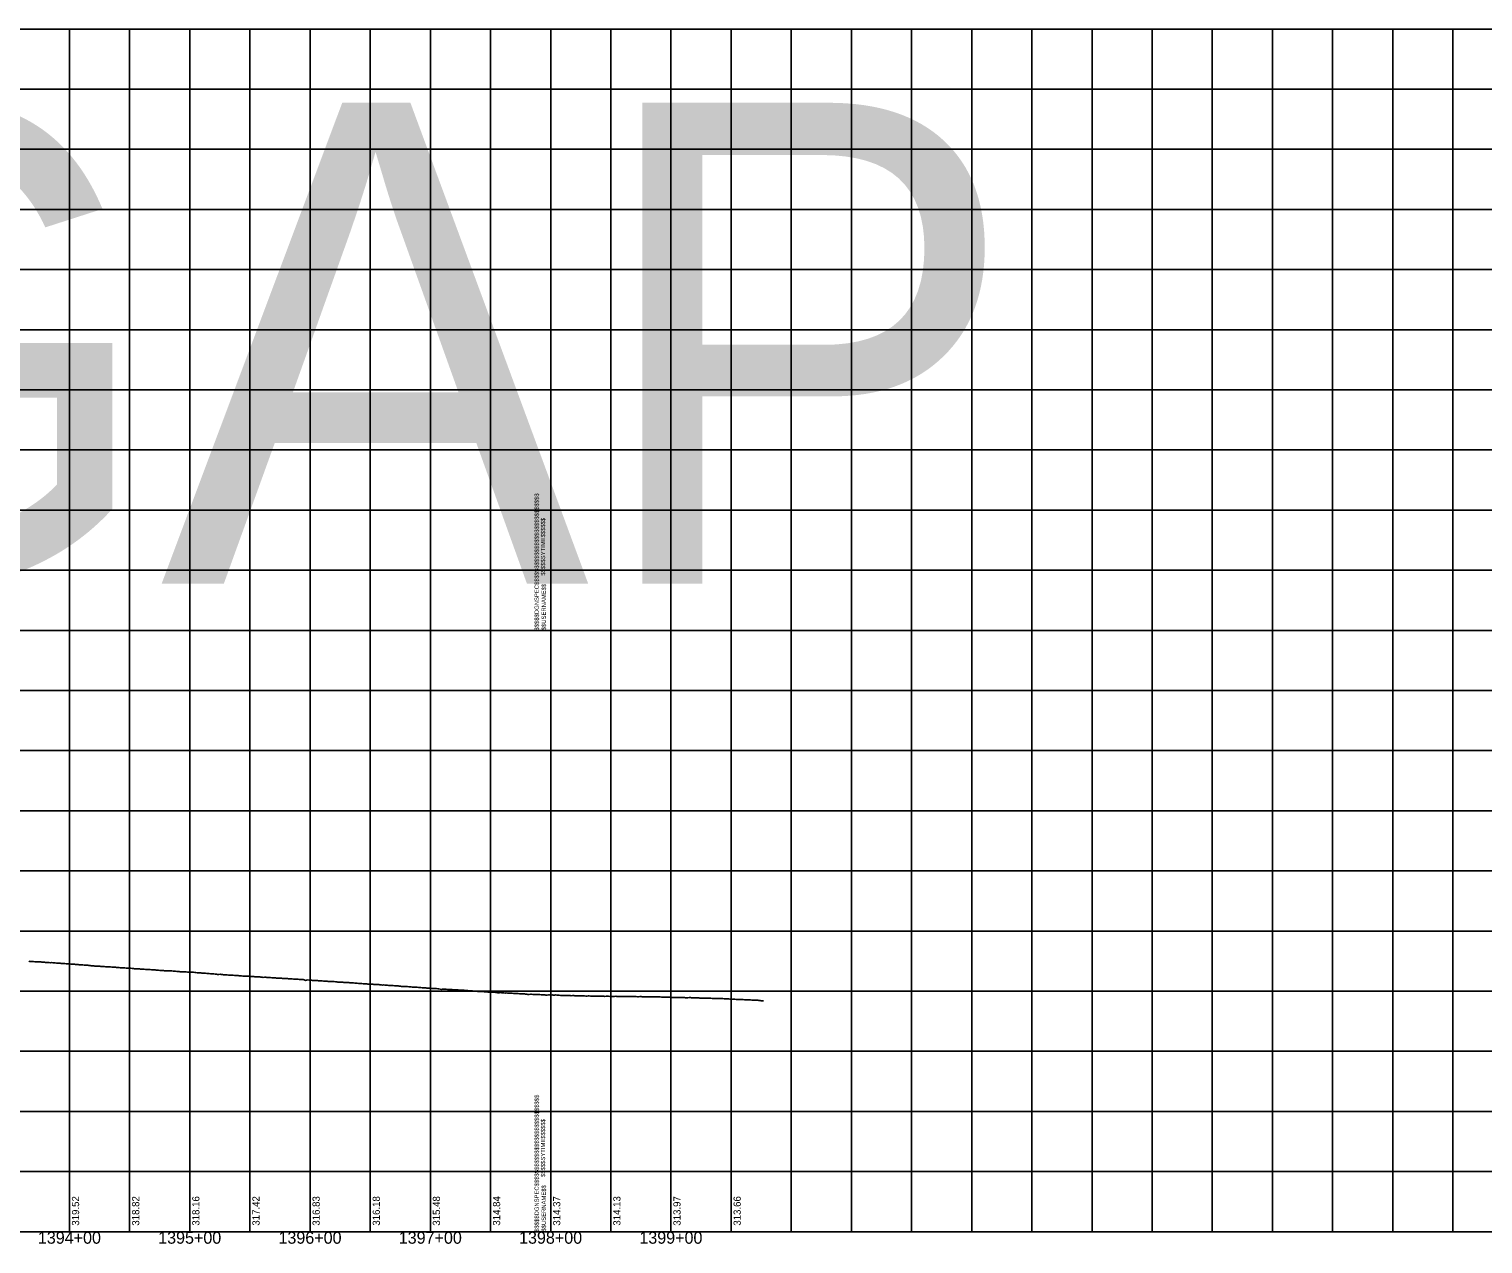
# Model space of a CAD drawing. Extents: x -90830 to 2015517, y -20856 to 836331.
# Drawn here: x 5990 to 7198, y 20053 to 21063 of the extents above; entities that cross this region are included whole.
import ezdxf

# ---------------------------------------------------------------- set-up
doc = ezdxf.new("R2010")
doc.units = 0
for name, color, linetype in [('Level 1', 7, 'Continuous'), ('RD_DDB_Profile_EX', 7, 'Continuous'), ('RD_DDB_StaTX', 7, 'Continuous'), ('RD_DDB_StripGrade', 7, 'Continuous'), ('RD_GPK_Profile_Cell', 7, 'Continuous')]:
    doc.layers.add(name, color=color, linetype=linetype)

msp = doc.modelspace()

# ---------------------------------------------------------------- linework, layer by layer
at = {"layer": 'Level 1'}
for p, q in [((4823.5, 21062.9), (6423.5, 21062.9)), ((6023.5, 21062.9), (6023.5, 20562.9)), ((6073.5, 21062.9), (6073.5, 20562.9)), ((6123.5, 21062.9), (6123.5, 20562.9)), ((6173.5, 21062.9), (6173.5, 20562.9)), ((6223.5, 21062.9), (6223.5, 20562.9)), ((6273.5, 21062.9), (6273.5, 20562.9)), ((6323.5, 21062.9), (6323.5, 20562.9)), ((6373.5, 21062.9), (6373.5, 20562.9)), ((6423.5, 21062.9), (6423.5, 20562.9)), ((6423.5, 21062.9), (6423.5, 20562.9)), ((6423.5, 21062.9), (8023.5, 21062.9)), ((6423.5, 21062.9), (6423.5, 20562.9)), ((6473.5, 21062.9), (6473.5, 20562.9)), ((6523.5, 21062.9), (6523.5, 20562.9)), ((6573.5, 21062.9), (6573.5, 20562.9)), ((6623.5, 21062.9), (6623.5, 20562.9)), ((6673.5, 21062.9), (6673.5, 20562.9)), ((6723.5, 21062.9), (6723.5, 20562.9)), ((6773.5, 21062.9), (6773.5, 20562.9)), ((6823.5, 21062.9), (6823.5, 20562.9)), ((6873.5, 21062.9), (6873.5, 20562.9)), ((6923.5, 21062.9), (6923.5, 20562.9)), ((6973.5, 21062.9), (6973.5, 20562.9)), ((7023.5, 21062.9), (7023.5, 20562.9)), ((7073.5, 21062.9), (7073.5, 20562.9)), ((7123.5, 21062.9), (7123.5, 20562.9)), ((7173.5, 21062.9), (7173.5, 20562.9)), ((4823.5, 21012.9), (6423.5, 21012.9)), ((6423.5, 21012.9), (8023.5, 21012.9)), ((4823.5, 20962.9), (6423.5, 20962.9)), ((6423.5, 20962.9), (8023.5, 20962.9)), ((4823.5, 20912.9), (6423.5, 20912.9)), ((6423.5, 20912.9), (8023.5, 20912.9)), ((4823.5, 20862.9), (6423.5, 20862.9)), ((6423.5, 20862.9), (8023.5, 20862.9)), ((4823.5, 20812.9), (6423.5, 20812.9)), ((6423.5, 20812.9), (8023.5, 20812.9)), ((4823.5, 20762.9), (6423.5, 20762.9)), ((6423.5, 20762.9), (8023.5, 20762.9)), ((4823.5, 20712.9), (6423.5, 20712.9)), ((6423.5, 20712.9), (8023.5, 20712.9)), ((4823.5, 20662.9), (6423.5, 20662.9)), ((6423.5, 20662.9), (8023.5, 20662.9)), ((4823.5, 20612.9), (6423.5, 20612.9)), ((6423.5, 20612.9), (8023.5, 20612.9)), ((4823.5, 20562.9), (6423.5, 20562.9)), ((4823.5, 20562.9), (6423.5, 20562.9)), ((6023.5, 20562.9), (6023.5, 20062.9)), ((6073.5, 20562.9), (6073.5, 20062.9)), ((6123.5, 20562.9), (6123.5, 20062.9)), ((6173.5, 20562.9), (6173.5, 20062.9)), ((6223.5, 20562.9), (6223.5, 20062.9)), ((6273.5, 20562.9), (6273.5, 20062.9)), ((6323.5, 20562.9), (6323.5, 20062.9)), ((6373.5, 20562.9), (6373.5, 20062.9)), ((6423.5, 20562.9), (8023.5, 20562.9)), ((6423.5, 20562.9), (6423.5, 20062.9)), ((6423.5, 20562.9), (6423.5, 20062.9)), ((6423.5, 20562.9), (8023.5, 20562.9)), ((6423.5, 20562.9), (6423.5, 20062.9)), ((6473.5, 20562.9), (6473.5, 20062.9)), ((6523.5, 20562.9), (6523.5, 20062.9)), ((6573.5, 20562.9), (6573.5, 20062.9)), ((6623.5, 20562.9), (6623.5, 20062.9)), ((6673.5, 20562.9), (6673.5, 20062.9)), ((6723.5, 20562.9), (6723.5, 20062.9)), ((6773.5, 20562.9), (6773.5, 20062.9)), ((6823.5, 20562.9), (6823.5, 20062.9)), ((6873.5, 20562.9), (6873.5, 20062.9)), ((6923.5, 20562.9), (6923.5, 20062.9)), ((6973.5, 20562.9), (6973.5, 20062.9)), ((7023.5, 20562.9), (7023.5, 20062.9)), ((7073.5, 20562.9), (7073.5, 20062.9)), ((7123.5, 20562.9), (7123.5, 20062.9)), ((7173.5, 20562.9), (7173.5, 20062.9)), ((4823.5, 20512.9), (6423.5, 20512.9)), ((6423.5, 20512.9), (8023.5, 20512.9)), ((4823.5, 20462.9), (6423.5, 20462.9)), ((6423.5, 20462.9), (8023.5, 20462.9)), ((4823.5, 20412.9), (6423.5, 20412.9)), ((6423.5, 20412.9), (8023.5, 20412.9)), ((4823.5, 20362.9), (6423.5, 20362.9)), ((6423.5, 20362.9), (8023.5, 20362.9)), ((4823.5, 20312.9), (6423.5, 20312.9)), ((6423.5, 20312.9), (8023.5, 20312.9)), ((4823.5, 20262.9), (6423.5, 20262.9)), ((6423.5, 20262.9), (8023.5, 20262.9)), ((4823.5, 20212.9), (6423.5, 20212.9)), ((6423.5, 20212.9), (8023.5, 20212.9)), ((4823.5, 20162.9), (6423.5, 20162.9)), ((6423.5, 20162.9), (8023.5, 20162.9)), ((4823.5, 20112.9), (6423.5, 20112.9)), ((6423.5, 20112.9), (8023.5, 20112.9)), ((4823.5, 20062.9), (6423.5, 20062.9)), ((6423.5, 20062.9), (8023.5, 20062.9))]:
    msp.add_line(p, q, dxfattribs=at)
at = {"layer": 'RD_DDB_Profile_EX'}
for points in [[(5989.6, 20287.8), (5990.6, 20287.7), (5991.6, 20287.6), (5992.6, 20287.6), (5993.6, 20287.5), (5994.6, 20287.4), (5995.6, 20287.4), (5996.6, 20287.2), (5997.6, 20287.2), (5998.6, 20287.2), (5999.6, 20287.2), (6000.6, 20287.1), (6001.6, 20287), (6002.6, 20286.9), (6003.6, 20286.8), (6004.6, 20286.7), (6005.6, 20286.7), (6006.6, 20286.6), (6007.6, 20286.5), (6008.6, 20286.6), (6009.6, 20286.5), (6010.6, 20286.4), (6011.6, 20286.4), (6012.6, 20286.3), (6013.6, 20286.3), (6014.6, 20286.2), (6015.6, 20286.1), (6016.6, 20286), (6017.6, 20285.9), (6018.6, 20285.9), (6019.6, 20285.8), (6020.6, 20285.7), (6021.6, 20285.7), (6022.6, 20285.6), (6023.6, 20285.5), (6024.6, 20285.4), (6025.6, 20285.4), (6026.6, 20285.3), (6027.6, 20285.3), (6028.6, 20285.2), (6029.6, 20285), (6030.6, 20285), (6031.6, 20284.9), (6032.6, 20284.8), (6033.6, 20284.7), (6034.6, 20284.7), (6035.6, 20284.6), (6036.6, 20284.4), (6037.6, 20284.4), (6038.6, 20284.4), (6039.6, 20284.2), (6040.6, 20284.2), (6041.6, 20284.1), (6042.6, 20284), (6043.6, 20283.9), (6044.6, 20283.8), (6045.6, 20283.8), (6046.6, 20283.7), (6047.6, 20283.6), (6048.6, 20283.6), (6049.6, 20283.5), (6050.6, 20283.5), (6051.6, 20283.4), (6052.6, 20283.3), (6053.6, 20283.1), (6054.6, 20283.1), (6055.6, 20283.2), (6056.6, 20283.1), (6057.6, 20283), (6058.6, 20282.9), (6059.6, 20282.9), (6060.6, 20282.8), (6061.6, 20282.8), (6062.6, 20282.7), (6063.6, 20282.6), (6064.6, 20282.6), (6065.6, 20282.4), (6066.6, 20282.4), (6067.6, 20282.3), (6068.6, 20282.3), (6069.6, 20282.2), (6070.6, 20282.1), (6071.6, 20282), (6072.6, 20282), (6073.6, 20281.9), (6074.6, 20281.9), (6075.6, 20281.8), (6076.6, 20281.7), (6077.6, 20281.6), (6078.6, 20281.6), (6079.6, 20281.6), (6080.6, 20281.5)], [(6080.6, 20281.5), (6081.6, 20281.4), (6082.6, 20281.3), (6083.6, 20281.2), (6084.6, 20281.2), (6085.6, 20281.1), (6086.6, 20281), (6087.6, 20281), (6088.6, 20280.9), (6089.6, 20280.9), (6090.6, 20280.8), (6091.6, 20280.7), (6092.6, 20280.6), (6093.6, 20280.6), (6094.6, 20280.6), (6095.6, 20280.4), (6096.6, 20280.3), (6097.6, 20280.3), (6098.6, 20280.2), (6099.6, 20280.1), (6100.6, 20280), (6101.6, 20280), (6102.6, 20279.9), (6103.6, 20279.9), (6104.6, 20279.9), (6105.6, 20279.8), (6106.6, 20279.8), (6107.6, 20279.8), (6108.6, 20279.7), (6109.6, 20279.6), (6110.6, 20279.5), (6111.6, 20279.4), (6112.6, 20279.3), (6113.6, 20279.2), (6114.6, 20279.3), (6115.6, 20279.1), (6116.6, 20279), (6117.6, 20279), (6118.6, 20279), (6119.6, 20278.9), (6120.6, 20278.9), (6121.6, 20278.8), (6122.6, 20278.7), (6123.6, 20278.7), (6124.6, 20278.7), (6125.6, 20278.7), (6126.6, 20278.6), (6127.6, 20278.5), (6128.6, 20278.3), (6129.6, 20278.2), (6130.6, 20278.1), (6131.6, 20278.1), (6132.6, 20278.1), (6133.6, 20278), (6134.6, 20277.9), (6135.6, 20277.8), (6136.6, 20277.8), (6137.6, 20277.7), (6138.6, 20277.6), (6139.6, 20277.5), (6140.6, 20277.4), (6141.6, 20277.2), (6142.6, 20277.3), (6143.6, 20277.2), (6144.6, 20277.1), (6145.6, 20277), (6146.6, 20276.8), (6147.6, 20276.8), (6148.6, 20276.9), (6149.6, 20276.8), (6150.6, 20276.7), (6151.6, 20276.4), (6152.6, 20276.4), (6153.6, 20276.4), (6154.6, 20276.4), (6155.6, 20276.3), (6156.6, 20276.3), (6157.6, 20276.2), (6158.6, 20276.1), (6159.6, 20276.1), (6160.6, 20276), (6161.6, 20276), (6162.6, 20276), (6163.6, 20275.8), (6164.6, 20275.7), (6165.6, 20275.6), (6166.6, 20275.6), (6167.6, 20275.5), (6168.6, 20275.5), (6169.6, 20275.5), (6170.6, 20275.4), (6171.6, 20275.4), (6172.6, 20275.3), (6173.6, 20274.9), (6174.6, 20275), (6175.6, 20275), (6176.6, 20275), (6177.6, 20274.9), (6178.6, 20274.9), (6179.6, 20274.8), (6180.6, 20274.8)], [(6180.6, 20274.8), (6181.6, 20274.7), (6182.6, 20274.6), (6183.6, 20274.5), (6184.6, 20274.4), (6185.6, 20274.5), (6186.6, 20274.5), (6187.6, 20274.4), (6188.6, 20274.3), (6189.6, 20274.2), (6190.6, 20274.2), (6191.6, 20274.1), (6192.6, 20274.1), (6193.6, 20274), (6194.6, 20273.9), (6195.6, 20273.7), (6196.6, 20273.7), (6197.6, 20273.7), (6198.6, 20273.6), (6199.6, 20273.6), (6200.6, 20273.5), (6201.6, 20273.4), (6202.6, 20273.3), (6203.6, 20273.4), (6204.6, 20273.3), (6205.6, 20273.2), (6206.6, 20273.2), (6207.6, 20273.2), (6208.6, 20273.1), (6209.6, 20273), (6210.6, 20273), (6211.6, 20272.9), (6212.6, 20272.8), (6213.6, 20272.8), (6214.6, 20272.6), (6215.6, 20272.5), (6216.6, 20272.5), (6217.6, 20272.5), (6218.6, 20272.4), (6219.6, 20271.8), (6220.6, 20272), (6221.6, 20272.2), (6222.6, 20272.1), (6223.6, 20272), (6224.6, 20272), (6225.6, 20271.9), (6226.6, 20271.7), (6227.6, 20271.7), (6228.6, 20271.7), (6229.6, 20271.7), (6230.6, 20271.6), (6231.6, 20271.6), (6232.6, 20271.5), (6233.6, 20271.4), (6234.6, 20271.3), (6235.6, 20271.3), (6236.6, 20271.2), (6237.6, 20271.1), (6238.6, 20271), (6239.6, 20271), (6240.6, 20270.9), (6241.6, 20270.9), (6242.6, 20270.8), (6243.6, 20270.8), (6244.6, 20270.7), (6245.6, 20270.6), (6246.6, 20270.5), (6247.6, 20270.4), (6248.6, 20270.3), (6249.6, 20270.3), (6250.6, 20270.3), (6251.6, 20270.2), (6252.6, 20270.1), (6253.6, 20270), (6254.6, 20270), (6255.6, 20270), (6256.6, 20269.9), (6257.6, 20269.8), (6258.6, 20269.8), (6259.6, 20269.7), (6260.6, 20269.6), (6261.6, 20269.5), (6262.6, 20269.5), (6263.6, 20269.4), (6264.6, 20269.3), (6265.6, 20269.2), (6266.6, 20269.2), (6267.6, 20269.1), (6268.6, 20269.1), (6269.6, 20269), (6270.6, 20268.9), (6271.6, 20268.8), (6272.6, 20268.8), (6273.6, 20268.8), (6274.6, 20268.7), (6275.6, 20268.6), (6276.6, 20268.5), (6277.6, 20268.4), (6278.6, 20268.4), (6279.6, 20268.4), (6280.6, 20268.4)], [(6280.6, 20268.4), (6281.6, 20268.3), (6282.6, 20268.2), (6283.6, 20268), (6284.6, 20268.1), (6285.6, 20268), (6286.6, 20267.9), (6287.6, 20267.9), (6288.6, 20267.7), (6289.6, 20267.6), (6290.6, 20267.6), (6291.6, 20267.6), (6292.6, 20267.5), (6293.6, 20267.4), (6294.6, 20267.4), (6295.6, 20267.4), (6296.6, 20267.2), (6297.6, 20267.1), (6298.6, 20267.1), (6299.6, 20266.9), (6300.6, 20266.9), (6301.6, 20266.8), (6302.6, 20266.7), (6303.6, 20266.7), (6304.6, 20266.7), (6305.6, 20266.6), (6306.6, 20266.5), (6307.6, 20266.4), (6308.6, 20266.2), (6309.6, 20266.2), (6310.6, 20266.2), (6311.6, 20266.1), (6312.6, 20266.1), (6313.6, 20266), (6314.6, 20266), (6315.6, 20265.9), (6316.6, 20265.8), (6317.6, 20265.7), (6318.6, 20265.6), (6319.6, 20265.6), (6320.6, 20265.5), (6321.6, 20265.4), (6322.6, 20265.3), (6323.6, 20265.3), (6324.6, 20265.2), (6325.6, 20265.2), (6326.6, 20265.2), (6327.6, 20265.2), (6328.6, 20265.1), (6329.6, 20264.9), (6330.6, 20264.8), (6331.6, 20264.6), (6332.6, 20264.4), (6333.6, 20264.5), (6334.6, 20264.6), (6335.6, 20264.6), (6336.6, 20264.5), (6337.6, 20264.4), (6338.6, 20264.4), (6339.6, 20264.3), (6340.6, 20264.3), (6341.6, 20264.2), (6342.6, 20264.1), (6343.6, 20264), (6344.6, 20264), (6345.6, 20264), (6346.6, 20264), (6347.6, 20263.8), (6348.6, 20263.7), (6349.6, 20263.7), (6350.6, 20263.6), (6351.6, 20263.6), (6352.6, 20263.5), (6353.6, 20263.4), (6354.6, 20263.4), (6355.6, 20263.3), (6356.6, 20263.2), (6357.6, 20263.1), (6358.6, 20263.1), (6359.6, 20263), (6360.6, 20263), (6361.6, 20262.9), (6362.6, 20262.7), (6363.6, 20262.7), (6364.6, 20262.7), (6365.6, 20262.6), (6366.6, 20262.5), (6367.6, 20262.5), (6368.6, 20262.4), (6369.6, 20262.4), (6370.6, 20262.3), (6371.6, 20262.2), (6372.6, 20262.2), (6373.6, 20262.1), (6374.6, 20262), (6375.6, 20262), (6376.6, 20262), (6377.6, 20261.9), (6378.6, 20261.8), (6379.6, 20261.5), (6380.6, 20261.6)], [(6380.6, 20261.6), (6381.6, 20261.7), (6382.6, 20261.6), (6383.6, 20261.4), (6384.6, 20261.4), (6385.6, 20261.3), (6386.6, 20261.4), (6387.6, 20261.3), (6388.6, 20261.2), (6389.6, 20261.2), (6390.6, 20261.1), (6391.6, 20261.1), (6392.6, 20261), (6393.6, 20261), (6394.6, 20260.9), (6395.6, 20260.9), (6396.6, 20260.9), (6397.6, 20260.8), (6398.6, 20260.7), (6399.6, 20260.7), (6400.6, 20260.6), (6401.6, 20260.6), (6402.6, 20260.5), (6403.6, 20260.4), (6404.6, 20260.2), (6405.6, 20260.2), (6406.6, 20260.3), (6407.6, 20260.3), (6408.6, 20260.2), (6409.6, 20260.1), (6410.6, 20260.1), (6411.6, 20260), (6412.6, 20260), (6413.6, 20260), (6414.6, 20260), (6415.6, 20259.9), (6416.6, 20259.8), (6417.6, 20259.8), (6418.6, 20259.8), (6419.6, 20259.7), (6420.6, 20259.7), (6421.6, 20259.8), (6422.6, 20259.8), (6423.6, 20259.7), (6424.6, 20259.8), (6425.6, 20259.7), (6426.6, 20259.7), (6427.6, 20259.8), (6428.6, 20259.7), (6429.6, 20259.6), (6430.6, 20259.5), (6431.6, 20259.4), (6432.6, 20259.4), (6433.6, 20259.4), (6434.6, 20259.4), (6435.6, 20259.3), (6436.6, 20259.3), (6437.6, 20259.3), (6438.6, 20259.2), (6439.6, 20259.2), (6440.6, 20259.1), (6441.6, 20259.2), (6442.6, 20259.2), (6443.6, 20259.1), (6444.6, 20259), (6445.6, 20259), (6446.6, 20259), (6447.6, 20259), (6448.6, 20259), (6449.6, 20259), (6450.6, 20259), (6451.6, 20258.9), (6452.6, 20258.8), (6453.6, 20258.7), (6454.6, 20258.9), (6455.6, 20258.9), (6456.6, 20258.8), (6457.6, 20258.8), (6458.6, 20258.8), (6459.6, 20258.8), (6460.6, 20258.7), (6461.6, 20258.7), (6462.6, 20258.7), (6463.6, 20258.8), (6464.6, 20258.8), (6465.6, 20258.7), (6466.6, 20258.7), (6467.6, 20258.7), (6468.6, 20258.6), (6469.6, 20258.7), (6470.6, 20258.7), (6471.6, 20258.7), (6472.6, 20258.6), (6473.6, 20258.5), (6474.6, 20258.6), (6475.6, 20258.6), (6476.6, 20258.6), (6477.6, 20258.7), (6478.6, 20258.6), (6479.6, 20258.6), (6480.6, 20258.5)], [(6480.6, 20258.5), (6481.6, 20258.6), (6482.6, 20258.6), (6483.6, 20258.5), (6484.6, 20258.5), (6485.6, 20258.5), (6486.6, 20258.5), (6487.6, 20258.5), (6488.6, 20258.4), (6489.6, 20258.4), (6490.6, 20258.4), (6491.6, 20258.4), (6492.6, 20258.4), (6493.6, 20258.4), (6494.6, 20258.4), (6495.6, 20258.3), (6496.6, 20258.3), (6497.6, 20258.4), (6498.6, 20258.4), (6499.6, 20258.2), (6500.6, 20258.1), (6501.6, 20258.2), (6502.6, 20258.3), (6503.6, 20258.3), (6504.6, 20258.2), (6505.6, 20258.2), (6506.6, 20258.2), (6507.6, 20258.2), (6508.6, 20258.2), (6509.6, 20258.2), (6510.6, 20258.2), (6511.6, 20258.1), (6512.6, 20258.1), (6513.6, 20258.1), (6514.6, 20258.1), (6515.6, 20258), (6516.6, 20258), (6517.6, 20258), (6518.6, 20257.9), (6519.6, 20257.9), (6520.6, 20257.9), (6521.6, 20257.9), (6522.6, 20257.8), (6523.6, 20257.7), (6524.6, 20257.6), (6525.6, 20257.6), (6526.6, 20257.7), (6527.6, 20257.7), (6528.6, 20257.7), (6529.6, 20257.6), (6530.6, 20257.5), (6531.6, 20257.6), (6532.6, 20257.6), (6533.6, 20257.6), (6534.6, 20257.5), (6535.6, 20257.4), (6536.6, 20257.3), (6537.6, 20257.4), (6538.6, 20257.5), (6539.6, 20257.5), (6540.6, 20257.4), (6541.6, 20257.4), (6542.6, 20257.3), (6543.6, 20257.3), (6544.6, 20257.3), (6545.6, 20257.3), (6546.6, 20257.3), (6547.6, 20257.2), (6548.6, 20257.2), (6549.6, 20257.2), (6550.6, 20257.2), (6551.6, 20257.2), (6552.6, 20257.1), (6553.6, 20257), (6554.6, 20257.1), (6555.6, 20257.1), (6556.6, 20257), (6557.6, 20256.9), (6558.6, 20256.9), (6559.6, 20256.8), (6560.6, 20256.8), (6561.6, 20256.8), (6562.6, 20256.7), (6563.6, 20256.8), (6564.6, 20256.8), (6565.6, 20256.7), (6566.6, 20256.7), (6567.6, 20256.6), (6568.6, 20256.5), (6569.6, 20256.5), (6570.6, 20256.5), (6571.6, 20256.4), (6572.6, 20256.3), (6573.6, 20256.1), (6574.6, 20256.2), (6575.6, 20256.3), (6576.6, 20256.2), (6577.6, 20256.1), (6578.6, 20256.1), (6579.6, 20256.1), (6580.6, 20256)], [(6580.6, 20256), (6581.6, 20256), (6582.6, 20255.9), (6583.6, 20255.9), (6584.6, 20255.8), (6585.6, 20255.8), (6586.6, 20255.7), (6587.6, 20255.6), (6588.6, 20255.6), (6589.6, 20255.6), (6590.6, 20255.5), (6591.6, 20255.4), (6592.6, 20255.4), (6593.6, 20255.3), (6594.6, 20255.3), (6595.6, 20255.3), (6596.6, 20255.2), (6597.6, 20255.1), (6598.6, 20254.9), (6599.6, 20254.9), (6600.5, 20254.9)]]:
    msp.add_lwpolyline(points, dxfattribs=at)
at = {"layer": 'RD_GPK_Profile_Cell'}
msp.add_line((4880.6, 20062.9), (6680.6, 20062.9), dxfattribs=at)

# ---------------------------------------------------------------- texts
at = {"layer": 'Level 1'}
for s, p in [('$$$$$DGNSPEC$$$$$$$$$$$$$$$$$$$$$$$$$$$$', (6413.6, 20562.8)), ('$$$$$SYTIME$$$$$$', (6418.9, 20608.4)), ('$$USERNAME$$', (6419.5, 20563)), ('$$$$$DGNSPEC$$$$$$$$$$$$$$$$$$$$$$$$$$$$', (6413.6, 20062.8)), ('$$$$$SYTIME$$$$$$', (6418.9, 20108.4)), ('$$USERNAME$$', (6419.5, 20063))]:
    msp.add_text(s, height=3.544, rotation=90, dxfattribs=at).set_placement(p)
at = {"layer": 'RD_DDB_StaTX'}
for s, p in [('1394+00', (5997.2, 20052.9)), ('1395+00', (6097.2, 20052.9)), ('1396+00', (6197.2, 20052.9)), ('1397+00', (6297.2, 20052.9)), ('1398+00', (6397.2, 20052.9)), ('1399+00', (6497.2, 20052.9))]:
    msp.add_text(s, height=10, dxfattribs=at).set_placement(p)
at = {"layer": 'RD_DDB_StripGrade'}
for s, p in [('319.52', (6031.5, 20067.9)), ('318.82', (6081.5, 20067.9)), ('318.16', (6131.5, 20067.9)), ('317.42', (6181.5, 20067.9)), ('316.83', (6231.5, 20067.9)), ('316.18', (6281.5, 20067.9)), ('315.48', (6331.5, 20067.9)), ('314.84', (6381.5, 20067.9)), ('314.37', (6431.5, 20067.9)), ('314.13', (6481.5, 20067.9)), ('313.97', (6531.5, 20067.9)), ('313.66', (6581.5, 20067.9))]:
    msp.add_text(s, height=6, rotation=90, dxfattribs=at).set_placement(p)
at = {"layer": 'RD_GPK_Profile_Cell'}
msp.add_text('NOGAP', height=400, dxfattribs=at).set_placement((4880.6, 20601.6))

doc.saveas('drawing.dxf')
